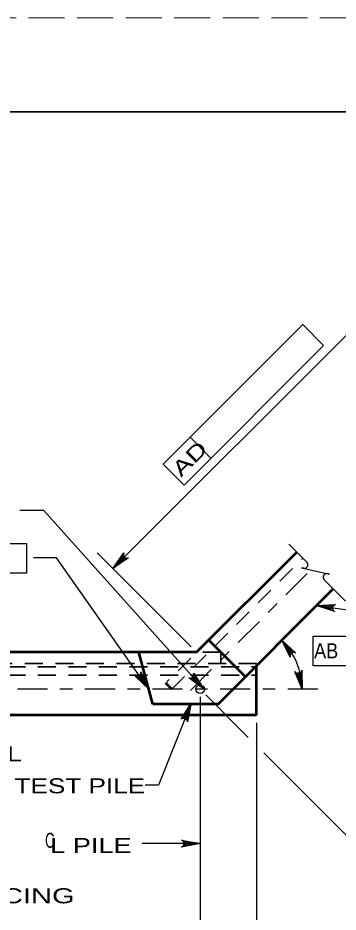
# Model space of a CAD drawing. Extents: x -6.4 to 73.1, y -66 to 0.
# Drawn here: x 50.94 to 53.5, y -7.14 to 0 of the extents above; entities that cross this region are included whole.
import ezdxf
from ezdxf.enums import TextEntityAlignment as Align

# ---------------------------------------------------------------- set-up
doc = ezdxf.new("R2010")
doc.units = 0
doc.header["$LTSCALE"] = 0.048
for name, pattern in [('DOT_DASHED', [7.7, 5, -1.2, 0.3, -1.2]), ('LONG_DASHED', [7.5, 6, -1.5]), ('MEDIUM_DASHED', [4.5, 3, -1.5])]:
    doc.linetypes.add(name, pattern=pattern)
for name, color, linetype, lineweight in [('1', 7, 'Continuous', 13), ('2', 7, 'Continuous', 53), ('3', 7, 'Continuous', 35), ('4', 7, 'Continuous', 25), ('63', 7, 'LONG_DASHED', 13), ('8', 7, 'Continuous', 25)]:
    doc.layers.add(name, color=color, linetype=linetype, lineweight=lineweight)

msp = doc.modelspace()

# ---------------------------------------------------------------- hatches: boundary and pattern name
at = {"layer": '4'}
for points in [[(51.77192, -4.29917), (51.79975, -4.327), (51.70225, -4.39658)], [(53.32833, -4.69133), (53.444, -4.71708), (53.44667, -4.69758)], [(51.98892, -5.36), (51.92908, -5.25767), (51.91292, -5.269)], [(52.42775, -5.36), (52.35625, -5.26542), (52.34158, -5.27858)], [(52.32783, -5.47133), (52.275, -5.5775), (52.29333, -5.58475)], [(52.2815, -6.61167), (52.2815, -6.57233), (52.39958, -6.592)]]:
    msp.add_hatch(color=256, dxfattribs=at).paths.add_polyline_path(points)

# ---------------------------------------------------------------- linework, layer by layer
at = {"layer": '1', "lineweight": 35}
msp.add_lwpolyline([(35.75, -21.25), (67.25, -21.25), (67.25, -0.75), (35.75, -0.75)], close=True, dxfattribs=at)
at = {"layer": '2'}
for p, q in [((52.37042, -5.06467), (53.17025, -4.26483)), ((52.54158, -5.47808), (53.46258, -4.55708)), ((52.46783, -4.96725), (52.76017, -5.25958)), ((52.37042, -5.06467), (42.50767, -5.06467)), ((52.02042, -5.47808), (51.91017, -5.06467)), ((52.84975, -5.56667), (52.84975, -5.16992)), ((52.1725, -5.36), (52.12383, -5.31125)), ((52.54158, -5.47808), (52.02042, -5.47808)), ((52.84975, -5.56667), (42.07425, -5.56667))]:
    msp.add_line(p, q, dxfattribs=at)
at = {"layer": '3', "linetype": 'MEDIUM_DASHED'}
for p, q in [((52.1725, -5.36), (53.219, -4.3135)), ((52.5655, -5.06467), (52.37042, -5.06467)), ((52.5655, -5.15325), (52.5655, -5.06467)), ((52.32442, -5.11067), (52.12383, -5.31125)), ((52.84975, -5.15325), (42.07425, -5.15325)), ((42.07425, -5.17967), (52.84975, -5.17967)), ((52.84975, -5.16992), (52.84975, -5.15325)), ((42.07425, -5.24858), (52.84975, -5.24858))]:
    msp.add_line(p, q, dxfattribs=at)
at = {"layer": '4'}
for p, q in [((51.70225, -4.39658), (54.08133, -2.0175)), ((52.10458, -3.56258), (53.21817, -2.449)), ((53.21817, -2.449), (53.38517, -2.61608)), ((52.27167, -3.72958), (53.38517, -2.61608)), ((52.3185, -3.34867), (52.4855, -3.51575)), ((52.10458, -3.56258), (52.27167, -3.72958)), ((49.36392, -4.19658), (51.01225, -4.19658)), ((51.01225, -4.19658), (51.01225, -4.43283)), ((52.32692, -5.02125), (51.577, -4.27133)), ((51.01225, -4.43283), (49.36392, -4.43283)), ((52.32692, -5.02125), (51.83125, -4.52558)), ((53.30267, -4.93608), (54.71467, -4.93608)), ((53.30267, -5.17225), (53.30267, -4.93608)), ((54.71467, -5.17225), (53.30267, -5.17225)), ((52.39958, -5.4215), (52.39958, -7.83175)), ((52.44308, -5.4035), (52.78392, -5.74433)), ((52.32783, -5.47133), (52.06717, -6.1265)), ((52.84975, -5.62817), (52.84975, -8.39758)), ((52.907, -5.86742), (53.94983, -6.91017)), ((52.06717, -6.1265), (51.95933, -6.1265)), ((52.39958, -6.592), (51.93508, -6.592))]:
    msp.add_line(p, q, dxfattribs=at)
at = {"layer": '4', "linetype": 'DOT_DASHED'}
for p, q in [((52.32058, -5.36942), (53.28342, -4.40667)), ((53.33858, -5.36), (41.53183, -5.36))]:
    msp.add_line(p, q, dxfattribs=at)
at = {"layer": '4'}
for points in [[(52.42775, -5.36), (51.14892, -3.93267), (50.95808, -3.93267)], [(51.70225, -4.39658), (51.78792, -4.27133), (51.78542, -4.28508), (51.78833, -4.29642), (51.79417, -4.30467), (51.80242, -4.3105), (51.81375, -4.31342), (51.8275, -4.31092), (51.70225, -4.39658), (51.81375, -4.31342), (51.80242, -4.3105), (51.70225, -4.39658), (51.79417, -4.30467), (51.78833, -4.29642), (51.70225, -4.39658), (51.78542, -4.28508)], [(51.98892, -5.36), (51.25108, -4.31017), (51.06642, -4.31017)], [(53.32833, -4.69133), (53.8835, -4.76808), (54.018, -4.63375)], [(53.32833, -4.69133), (53.47992, -4.68392), (53.46742, -4.69017), (53.46017, -4.69933), (53.45717, -4.709), (53.4575, -4.71908), (53.462, -4.72983), (53.47225, -4.73925), (53.32833, -4.69133), (53.462, -4.72983), (53.4575, -4.71908), (53.32833, -4.69133), (53.45717, -4.709), (53.46017, -4.69933), (53.32833, -4.69133), (53.46742, -4.69017)], [(53.05083, -4.96883), (53.1625, -5.0715), (53.14925, -5.06708), (53.13775, -5.06825), (53.12875, -5.073), (53.12167, -5.08025), (53.11725, -5.091), (53.11783, -5.105), (53.05083, -4.96883), (53.11725, -5.091), (53.12167, -5.08025), (53.05083, -4.96883), (53.12875, -5.073), (53.13775, -5.06825), (53.05083, -4.96883), (53.14925, -5.06708)], [(53.21292, -5.36), (53.15617, -5.21925), (53.16625, -5.22892), (53.17725, -5.23275), (53.18733, -5.2325), (53.19683, -5.22883), (53.2055, -5.22108), (53.21108, -5.20825), (53.21292, -5.36), (53.2055, -5.22108), (53.19683, -5.22883), (53.21292, -5.36), (53.18733, -5.2325), (53.17725, -5.23275), (53.21292, -5.36), (53.16625, -5.22892)], [(51.98892, -5.36), (51.88025, -5.25408), (51.89342, -5.25892), (51.905, -5.258), (51.91417, -5.25367), (51.92133, -5.2465), (51.92617, -5.23592), (51.92608, -5.22192), (51.98892, -5.36), (51.92617, -5.23592), (51.92133, -5.2465), (51.98892, -5.36), (51.91417, -5.25367), (51.905, -5.258), (51.98892, -5.36), (51.89342, -5.25892)], [(52.42775, -5.36), (52.30742, -5.26758), (52.321, -5.27083), (52.33242, -5.26858), (52.341, -5.26317), (52.34733, -5.25525), (52.35083, -5.24417), (52.34908, -5.23025), (52.42775, -5.36), (52.35083, -5.24417), (52.34733, -5.25525), (52.42775, -5.36), (52.341, -5.26317), (52.33242, -5.26858), (52.42775, -5.36), (52.321, -5.27083)], [(52.32783, -5.47133), (52.29867, -5.62025), (52.2955, -5.60658), (52.28842, -5.59742), (52.27975, -5.59208), (52.26983, -5.59), (52.25833, -5.59183), (52.24675, -5.59958), (52.32783, -5.47133), (52.25833, -5.59183), (52.26983, -5.59), (52.32783, -5.47133), (52.27975, -5.59208), (52.28842, -5.59742), (52.32783, -5.47133), (52.2955, -5.60658)], [(52.39958, -6.592), (52.25042, -6.62), (52.26192, -6.612), (52.26783, -6.602), (52.26958, -6.592), (52.26783, -6.582), (52.26192, -6.572), (52.25042, -6.564), (52.39958, -6.592), (52.26192, -6.572), (52.26783, -6.582), (52.39958, -6.592), (52.26958, -6.592), (52.26783, -6.602), (52.39958, -6.592), (52.26192, -6.612)]]:
    msp.add_lwpolyline(points, dxfattribs=at)
for points in [[(51.77192, -4.29917), (51.79975, -4.327), (51.70225, -4.39658)], [(53.32833, -4.69133), (53.444, -4.71708), (53.44667, -4.69758)], [(51.98892, -5.36), (51.92908, -5.25767), (51.91292, -5.269)], [(52.42775, -5.36), (52.35625, -5.26542), (52.34158, -5.27858)], [(52.32783, -5.47133), (52.275, -5.5775), (52.29333, -5.58475)], [(52.2815, -6.61167), (52.2815, -6.57233), (52.39958, -6.592)]]:
    msp.add_lwpolyline(points, close=True, dxfattribs=at)
msp.add_circle((52.39961, -5.35998), 0.03402, dxfattribs=at)
msp.add_arc((52.65972, -5.35998), 0.5532, 359.99844, 45.00261, dxfattribs=at)
at = {"layer": '63'}
msp.add_lwpolyline([(34, -22), (68, -22), (68, 0), (34, 0)], close=True, dxfattribs=at)
at = {"layer": '8'}
for p, q in [((53.10767, -4.20217), (53.25108, -4.34558)), ((53.38842, -4.48292), (53.56125, -4.65575))]:
    msp.add_line(p, q, dxfattribs=at)
msp.add_lwpolyline([(53.22358, -4.39308), (53.20983, -4.38992), (53.4315, -4.44042), (53.41658, -4.43708)], dxfattribs=at)
for centre, start, end in [((53.23098, -4.36567), 255, 45), ((53.41029, -4.46479), 77.13276, 219.67141)]:
    msp.add_arc(centre, 0.02841, start, end, dxfattribs=at)

# ---------------------------------------------------------------- texts
at = {"layer": '4', "width": 1.4}
msp.add_text('AD', height=0.12, rotation=45, dxfattribs=at).set_placement((52.35712, -3.56197), align=Align.CENTER)
at = {"layer": '4', "width": 0.9}
msp.add_text('AB', height=0.12, dxfattribs=at).set_placement((53.40592, -5.11292), align=Align.CENTER)
at = {"layer": '4'}
for s, width, p in [('L PILES AND BEARING SILL', 1.35, (48.12158, -5.93533)), ('TEST PILE', 1.3, (50.916, -6.19075)), ('C', 0.65, (51.15992, -6.626)), ('L PILE', 1.35, (51.201, -6.6675)), ('750 (2\'-6") MIN. SPACING', 1.45, (48.65742, -7.06875))]:
    msp.add_text(s, height=0.12, dxfattribs=dict(at, width=width)).set_placement(p)

doc.saveas('drawing.dxf')
